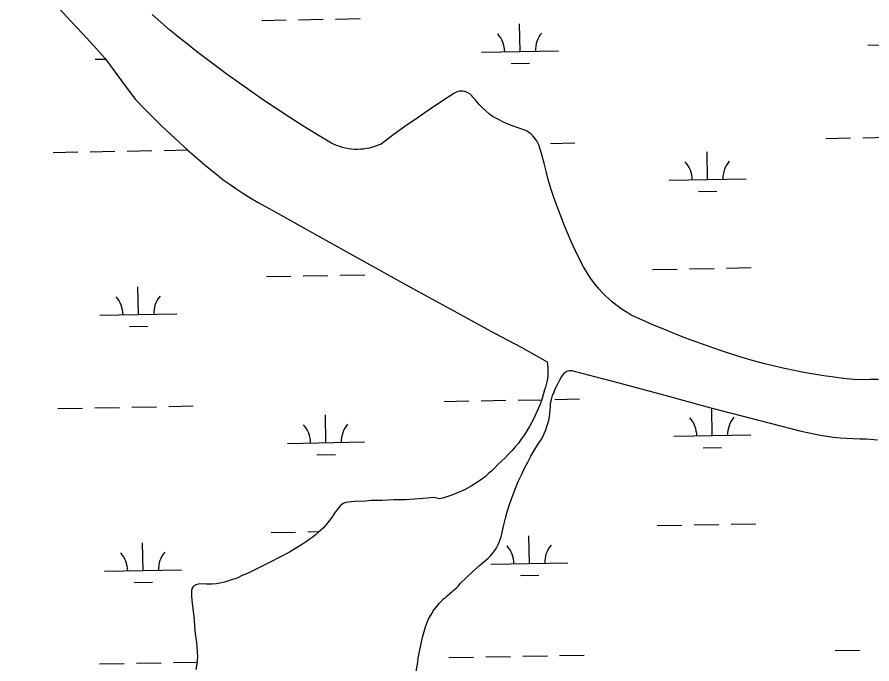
# Model space of a CAD drawing. Extents: x 3957609 to 3995875, y 234277 to 260273.
# Drawn here: x 3986031 to 3987141, y 254352 to 255192 of the extents above; entities that cross this region are included whole.
import ezdxf

# ---------------------------------------------------------------- set-up
doc = ezdxf.new("R2010")
doc.units = 0
for name, color, linetype in [('V-GRID-MAJR', 7, 'Continuous'), ('V-TOPO-SHOR', 7, 'Continuous'), ('V-WETL-SWMP', 7, 'Continuous')]:
    doc.layers.add(name, color=color, linetype=linetype)

msp = doc.modelspace()

# ---------------------------------------------------------------- linework, layer by layer
at = {"layer": 'V-GRID-MAJR'}
msp.add_spline([(3961591.061, 254847.703), (3966908.859, 254947.105), (3972226.642, 255047.279), (3977544.411, 255148.228), (3982862.165, 255249.95), (3988179.905, 255352.445), (3993497.629, 255455.714), (3993497.63, 255455.714)], degree=3, dxfattribs=at)
at = {"layer": 'V-TOPO-SHOR'}
for points in [[(3986086.072, 255202.944), (3986101.067, 255187.123), (3986115.92, 255171.167), (3986130.624, 255155.074), (3986145.179, 255138.845), (3986158.284, 255120.831), (3986171.556, 255102.94), (3986184.992, 255085.171), (3986196.07, 255073.68), (3986207.307, 255062.346), (3986218.705, 255051.173), (3986230.259, 255040.163), (3986241.97, 255029.316), (3986253.83, 255018.636), (3986265.841, 255008.126), (3986278, 254997.787), (3986290.305, 254987.621), (3986298.921, 254981.08), (3986307.688, 254974.741), (3986316.601, 254968.607), (3986325.653, 254962.687), (3986334.843, 254956.977), (3986344.163, 254951.482), (3986353.606, 254946.206), (3986363.173, 254941.154), (3986420.584, 254908.912), (3986478.1, 254876.863), (3986535.725, 254845.002), (3986593.454, 254813.334), (3986651.287, 254781.859), (3986668.544, 254772.813), (3986685.7, 254763.574), (3986702.747, 254754.145), (3986719.69, 254744.521)], [(3986469.456, 255020.455), (3986465.527, 255020.752), (3986461.622, 255021.262), (3986457.749, 255021.989), (3986453.926, 255022.925), (3986450.155, 255024.071), (3986446.456, 255025.423), (3986442.838, 255026.978), (3986439.309, 255028.729), (3986418.946, 255040.855), (3986402.138, 255051.248), (3986385.459, 255061.849), (3986368.913, 255072.656), (3986352.502, 255083.668), (3986336.231, 255094.883), (3986320.099, 255106.301), (3986304.11, 255117.915), (3986276.161, 255138.62), (3986264.182, 255147.683), (3986252.335, 255156.919), (3986240.62, 255166.321), (3986229.043, 255175.892), (3986217.601, 255185.626), (3986206.302, 255195.522)], [(3986623.242, 255088.09), (3986622.032, 255089.683), (3986620.651, 255091.131), (3986619.119, 255092.417), (3986617.454, 255093.527), (3986615.677, 255094.447), (3986613.809, 255095.162), (3986611.873, 255095.667), (3986609.893, 255095.954), (3986607.894, 255096.02), (3986605.899, 255095.864), (3986603.933, 255095.489), (3986602.023, 255094.897), (3986600.188, 255094.099), (3986598.455, 255093.101), (3986582.37, 255082.622), (3986566.408, 255071.954), (3986550.573, 255061.099), (3986534.867, 255050.061), (3986519.292, 255038.837), (3986503.848, 255027.432), (3986500.251, 255025.824), (3986496.573, 255024.418), (3986492.821, 255023.215), (3986489.012, 255022.22), (3986485.151, 255021.438), (3986481.252, 255020.868), (3986477.33, 255020.514), (3986473.394, 255020.377), (3986469.456, 255020.455)], [(3986914.197, 254769.888), (3986899.74, 254775.293), (3986885.361, 254780.896), (3986871.062, 254786.7), (3986856.843, 254792.701), (3986842.71, 254798.898), (3986828.662, 254805.292), (3986823.542, 254808.329), (3986818.535, 254811.552), (3986813.653, 254814.956), (3986808.895, 254818.536), (3986804.273, 254822.29), (3986799.792, 254826.208), (3986795.456, 254830.29), (3986791.272, 254834.527), (3986787.248, 254838.914), (3986783.385, 254843.446), (3986779.693, 254848.115), (3986776.172, 254852.918), (3986772.832, 254857.845), (3986769.674, 254862.892), (3986766.7, 254868.051), (3986763.919, 254873.314), (3986756.006, 254889.731), (3986750.881, 254900.878), (3986745.96, 254912.12), (3986741.248, 254923.447), (3986736.74, 254934.861), (3986732.445, 254946.354), (3986728.36, 254957.923), (3986724.487, 254969.566), (3986720.827, 254981.276), (3986718.466, 254991.971), (3986715.816, 255002.598), (3986712.877, 255013.149), (3986709.653, 255023.619), (3986708.715, 255026.304), (3986707.564, 255028.905), (3986706.208, 255031.403), (3986704.654, 255033.787), (3986702.915, 255036.038), (3986701.002, 255038.141), (3986698.926, 255040.085), (3986696.698, 255041.854), (3986694.336, 255043.439), (3986691.854, 255044.832), (3986689.269, 255046.018), (3986676.803, 255050.202), (3986669.848, 255052.917), (3986663.004, 255055.897), (3986656.274, 255059.137), (3986649.675, 255062.629), (3986644.838, 255066.399), (3986640.165, 255070.368), (3986635.661, 255074.53), (3986631.334, 255078.876), (3986627.19, 255083.398), (3986623.242, 255088.09)], [(3987149.863, 254721.651), (3987139.131, 254721.338), (3987128.397, 254721.256), (3987117.664, 254721.41), (3987104.723, 254722.821), (3987091.806, 254724.445), (3987078.916, 254726.28), (3987066.06, 254728.326), (3987053.24, 254730.585), (3987040.456, 254733.053), (3987027.716, 254735.731), (3987015.022, 254738.619), (3987002.378, 254741.716), (3986987.522, 254745.902), (3986972.727, 254750.291), (3986957.994, 254754.884), (3986943.326, 254759.685), (3986928.726, 254764.684), (3986914.197, 254769.888)], [(3986719.69, 254744.521), (3986720.229, 254740.849), (3986720.569, 254737.153), (3986720.708, 254733.444), (3986720.649, 254729.733), (3986720.389, 254726.028), (3986719.928, 254722.346), (3986719.273, 254718.692), (3986718.421, 254715.079), (3986717.372, 254711.518), (3986716.137, 254708.018), (3986714.417, 254701.792), (3986712.486, 254695.632), (3986710.345, 254689.539), (3986707.998, 254683.522), (3986705.451, 254677.589), (3986702.7, 254671.746), (3986699.753, 254665.999), (3986696.612, 254660.359), (3986693.279, 254654.825), (3986689.763, 254649.41), (3986686.062, 254644.118), (3986682.185, 254638.953), (3986678.134, 254633.925), (3986673.914, 254629.037), (3986669.531, 254624.296), (3986664.988, 254619.706), (3986660.29, 254615.274), (3986655.447, 254611.004), (3986651.635, 254606.945), (3986647.672, 254603.033), (3986643.562, 254599.277), (3986639.313, 254595.681), (3986634.928, 254592.249), (3986630.416, 254588.984), (3986625.781, 254585.898), (3986621.034, 254582.987), (3986616.18, 254580.262), (3986611.224, 254577.722), (3986606.176, 254575.373), (3986601.042, 254573.221), (3986595.827, 254571.263), (3986590.544, 254569.508), (3986585.196, 254567.953), (3986579.796, 254566.606)], [(3986606.508, 254456.323), (3986614.648, 254464.373), (3986622.992, 254472.213), (3986631.536, 254479.836), (3986643.015, 254489.615), (3986645.604, 254492.163), (3986648.033, 254494.862), (3986650.29, 254497.709), (3986652.364, 254500.687), (3986654.255, 254503.789), (3986655.948, 254507.001), (3986657.439, 254510.312), (3986658.726, 254513.708), (3986659.799, 254517.177), (3986663.258, 254532.795), (3986665.435, 254541.257), (3986667.823, 254549.662), (3986670.422, 254558.006), (3986673.227, 254566.28), (3986676.242, 254574.48), (3986679.46, 254582.605), (3986682.882, 254590.645), (3986686.503, 254598.597), (3986690.322, 254606.456), (3986694.338, 254614.215), (3986698.547, 254621.873), (3986702.948, 254629.422), (3986707.536, 254636.858), (3986712.307, 254644.178), (3986714.345, 254648.075), (3986716.192, 254652.064), (3986717.847, 254656.14), (3986719.305, 254660.287), (3986720.563, 254664.502), (3986721.616, 254668.77), (3986722.463, 254673.085), (3986723.102, 254677.437), (3986723.532, 254681.814), (3986723.754, 254686.205), (3986723.762, 254690.602), (3986725.161, 254695.607), (3986726.772, 254700.551), (3986728.589, 254705.419), (3986730.612, 254710.207), (3986732.839, 254714.903), (3986735.259, 254719.503), (3986737.875, 254723.996), (3986740.676, 254728.373), (3986741.643, 254729.61), (3986742.771, 254730.699), (3986744.041, 254731.625), (3986745.426, 254732.365), (3986746.898, 254732.907), (3986748.432, 254733.241), (3986749.997, 254733.36), (3986751.563, 254733.262), (3986753.101, 254732.948), (3986812.874, 254717.15), (3986872.563, 254701.034), (3986932.166, 254684.603), (3987049.439, 254654.549), (3987057.766, 254652.548), (3987066.144, 254650.766), (3987074.566, 254649.21), (3987083.026, 254647.876), (3987091.519, 254646.766), (3987100.039, 254645.884), (3987108.579, 254645.226), (3987117.131, 254644.796), (3987125.694, 254644.593), (3987134.259, 254644.616), (3987148.751, 254642.932)], [(3986579.796, 254566.606), (3986574.36, 254567.955), (3986571.067, 254568.008), (3986563.979, 254567.466), (3986553.09, 254566.323), (3986535.778, 254565.121), (3986520.295, 254565.041), (3986505.134, 254564.461), (3986490.966, 254564.195), (3986484.039, 254563.648), (3986469.376, 254563.226), (3986465.417, 254562.796), (3986458.151, 254561.596), (3986454.671, 254560.335), (3986451.335, 254557.754), (3986448.488, 254554.836), (3986446.465, 254551.905), (3986444.112, 254548.976), (3986439.723, 254542.296), (3986434.674, 254535.625), (3986428.967, 254528.963), (3986425.788, 254525.885), (3986422.112, 254522.651), (3986418.108, 254519.424), (3986415.767, 254517.318), (3986411.604, 254514.423), (3986408.267, 254511.84), (3986404.442, 254509.432), (3986401.939, 254507.496), (3986384.814, 254497.397), (3986371.522, 254490.201), (3986361.559, 254485.091), (3986358.073, 254483.5), (3986354.749, 254481.577), (3986337.478, 254472.799), (3986330.509, 254469.616), (3986323.548, 254466.763), (3986316.742, 254463.581), (3986309.785, 254461.058), (3986300.682, 254458.24), (3986290.106, 254456.106), (3986284.499, 254455.536), (3986276.921, 254455.493), (3986272.811, 254455.891), (3986266.55, 254455.661), (3986263.072, 254454.566), (3986260.414, 254453.126), (3986258.393, 254450.359), (3986257.522, 254447.408), (3986257.565, 254439.83), (3986258.401, 254430.43), (3986260.603, 254413.759), (3986262.538, 254390.838), (3986263.111, 254385.556), (3986264.006, 254379.779), (3986264.567, 254373.676), (3986265.194, 254361.478), (3986264.385, 254352.268), (3986263.443, 254344.873)], [(3986561.462, 254400.066), (3986564.044, 254406.941), (3986565.925, 254411.193), (3986569.98, 254417.55), (3986572.181, 254421.302), (3986579.245, 254430.411), (3986585.106, 254436.41), (3986587.611, 254438.511), (3986589.786, 254440.619), (3986596.296, 254446.111), (3986599.465, 254448.53), (3986601.808, 254450.799), (3986604.322, 254453.558), (3986606.508, 254456.323)], [(3986548.594, 254337.524), (3986551.5, 254354.277), (3986552.242, 254359.37), (3986556.371, 254380.551), (3986558.136, 254387.932), (3986561.462, 254400.066)]]:
    msp.add_lwpolyline(points, dxfattribs=at)
at = {"layer": 'V-WETL-SWMP'}
for p, q in [((3986217.601, 255185.625), (3986206.301, 255195.522)), ((3986229.042, 255175.891), (3986217.601, 255185.625)), ((3986348.788, 255187.958), (3986380.782, 255188.539)), ((3986396.78, 255188.83), (3986428.774, 255189.412)), ((3986444.772, 255189.703), (3986476.766, 255190.285)), ((3986240.62, 255166.321), (3986229.042, 255175.891)), ((3986684.42, 255147.623), (3986683.766, 255183.617)), ((3986252.335, 255156.918), (3986240.62, 255166.321)), ((3986264.182, 255147.683), (3986252.335, 255156.918)), ((3987136.254, 255155.839), (3987236.237, 255157.657)), ((3986276.161, 255138.62), (3986264.182, 255147.683)), ((3986634.429, 255146.714), (3986734.412, 255148.532)), ((3986132.604, 255137.589), (3986145.917, 255137.831)), ((3986304.111, 255117.915), (3986276.161, 255138.62)), ((3986672.703, 255131.976), (3986696.699, 255132.413)), ((3986320.1, 255106.3), (3986304.111, 255117.915)), ((3986336.231, 255094.884), (3986320.1, 255106.3)), ((3986605.899, 255095.864), (3986603.934, 255095.489)), ((3986607.894, 255096.02), (3986605.899, 255095.864)), ((3986609.893, 255095.954), (3986607.894, 255096.02)), ((3986611.873, 255095.667), (3986609.893, 255095.954)), ((3986613.809, 255095.162), (3986611.873, 255095.667)), ((3986352.503, 255083.669), (3986336.231, 255094.884)), ((3986598.454, 255093.102), (3986582.369, 255082.622)), ((3986600.188, 255094.099), (3986598.454, 255093.102)), ((3986602.023, 255094.898), (3986600.188, 255094.099)), ((3986603.934, 255095.489), (3986602.023, 255094.898)), ((3986615.677, 255094.446), (3986613.809, 255095.162)), ((3986617.455, 255093.528), (3986615.677, 255094.446)), ((3986619.12, 255092.418), (3986617.455, 255093.528)), ((3986620.651, 255091.131), (3986619.12, 255092.418)), ((3986622.031, 255089.683), (3986620.651, 255091.131)), ((3986623.242, 255088.09), (3986622.031, 255089.683)), ((3986627.191, 255083.398), (3986623.242, 255088.09)), ((3986368.913, 255072.657), (3986352.503, 255083.669)), ((3986582.369, 255082.622), (3986566.408, 255071.954)), ((3986631.333, 255078.876), (3986627.191, 255083.398)), ((3986635.66, 255074.53), (3986631.333, 255078.876)), ((3986640.165, 255070.369), (3986635.66, 255074.53)), ((3986385.459, 255061.849), (3986368.913, 255072.657)), ((3986566.408, 255071.954), (3986550.573, 255061.1)), ((3986644.839, 255066.4), (3986640.165, 255070.369)), ((3986649.676, 255062.63), (3986644.839, 255066.4)), ((3986656.275, 255059.137), (3986649.676, 255062.63)), ((3986402.137, 255051.248), (3986385.459, 255061.849)), ((3986418.946, 255040.855), (3986402.137, 255051.248)), ((3986550.573, 255061.1), (3986534.867, 255050.06)), ((3986663.003, 255055.898), (3986656.275, 255059.137)), ((3986669.849, 255052.918), (3986663.003, 255055.898)), ((3986676.804, 255050.201), (3986669.849, 255052.918)), ((3986439.309, 255028.729), (3986418.946, 255040.855)), ((3986534.867, 255050.06), (3986519.291, 255038.838)), ((3986689.27, 255046.018), (3986676.804, 255050.201)), ((3986691.855, 255044.831), (3986689.27, 255046.018)), ((3986694.337, 255043.44), (3986691.855, 255044.831)), ((3986696.698, 255041.855), (3986694.337, 255043.44)), ((3986698.925, 255040.085), (3986696.698, 255041.855)), ((3986701.002, 255038.142), (3986698.925, 255040.085)), ((3986519.291, 255038.838), (3986503.848, 255027.433)), ((3986702.916, 255036.038), (3986701.002, 255038.142)), ((3986704.655, 255033.787), (3986702.916, 255036.038)), ((3986706.208, 255031.404), (3986704.655, 255033.787)), ((3986707.564, 255028.904), (3986706.208, 255031.404)), ((3987081.602, 255034.754), (3987113.597, 255035.336)), ((3987129.594, 255035.627), (3987161.589, 255036.208)), ((3986125.944, 255017.377), (3986157.939, 255017.959)), ((3986173.936, 255018.25), (3986205.931, 255018.832)), ((3986221.928, 255019.122), (3986252.67, 255019.681)), ((3986442.837, 255026.978), (3986439.309, 255028.729)), ((3986446.457, 255025.424), (3986442.837, 255026.978)), ((3986450.156, 255024.072), (3986446.457, 255025.424)), ((3986453.925, 255022.925), (3986450.156, 255024.072)), ((3986457.75, 255021.988), (3986453.925, 255022.925)), ((3986461.622, 255021.262), (3986457.75, 255021.988)), ((3986465.528, 255020.751), (3986461.622, 255021.262)), ((3986469.455, 255020.455), (3986465.528, 255020.751)), ((3986473.394, 255020.376), (3986469.455, 255020.455)), ((3986477.33, 255020.514), (3986473.394, 255020.376)), ((3986481.253, 255020.868), (3986477.33, 255020.514)), ((3986485.151, 255021.438), (3986481.253, 255020.868)), ((3986489.011, 255022.221), (3986485.151, 255021.438)), ((3986492.822, 255023.215), (3986489.011, 255022.221)), ((3986496.573, 255024.418), (3986492.822, 255023.215)), ((3986500.252, 255025.825), (3986496.573, 255024.418)), ((3986503.848, 255027.433), (3986500.252, 255025.825)), ((3986708.716, 255026.303), (3986707.564, 255028.904)), ((3986709.654, 255023.618), (3986708.716, 255026.303)), ((3986712.877, 255013.15), (3986709.654, 255023.618)), ((3986723.753, 255028.247), (3986755.748, 255028.829)), ((3986077.952, 255016.505), (3986109.947, 255017.086)), ((3986715.816, 255002.599), (3986712.877, 255013.15)), ((3986927.958, 254981.21), (3986927.304, 255017.204)), ((3986718.466, 254991.972), (3986715.816, 255002.599)), ((3986720.828, 254981.277), (3986718.466, 254991.972)), ((3986724.487, 254969.565), (3986720.828, 254981.277)), ((3986877.966, 254980.301), (3986977.95, 254982.119)), ((3986728.36, 254957.923), (3986724.487, 254969.565)), ((3986916.241, 254965.563), (3986940.237, 254966)), ((3986732.445, 254946.353), (3986728.36, 254957.923)), ((3986736.741, 254934.86), (3986732.445, 254946.353)), ((3986741.247, 254923.447), (3986736.741, 254934.86)), ((3986745.96, 254912.119), (3986741.247, 254923.447)), ((3986750.881, 254900.879), (3986745.96, 254912.119)), ((3986756.006, 254889.731), (3986750.881, 254900.879)), ((3986763.92, 254873.315), (3986756.006, 254889.731)), ((3986766.701, 254868.051), (3986763.92, 254873.315)), ((3986769.673, 254862.892), (3986766.701, 254868.051)), ((3986772.832, 254857.845), (3986769.673, 254862.892)), ((3986856.661, 254864.462), (3986888.655, 254865.044)), ((3986904.653, 254865.335), (3986936.648, 254865.917)), ((3986952.645, 254866.208), (3986984.64, 254866.789)), ((3986354.836, 254855.338), (3986386.83, 254855.919)), ((3986402.828, 254856.21), (3986434.822, 254856.792)), ((3986450.82, 254857.083), (3986482.815, 254857.665)), ((3986776.173, 254852.917), (3986772.832, 254857.845)), ((3986779.693, 254848.115), (3986776.173, 254852.917)), ((3986188.643, 254805.878), (3986187.989, 254841.872)), ((3986783.386, 254843.445), (3986779.693, 254848.115)), ((3986787.248, 254838.914), (3986783.386, 254843.445)), ((3986791.273, 254834.527), (3986787.248, 254838.914)), ((3986795.456, 254830.29), (3986791.273, 254834.527)), ((3986799.791, 254826.209), (3986795.456, 254830.29)), ((3986804.273, 254822.29), (3986799.791, 254826.209)), ((3986808.895, 254818.537), (3986804.273, 254822.29)), ((3986813.652, 254814.956), (3986808.895, 254818.537)), ((3986818.536, 254811.552), (3986813.652, 254814.956)), ((3986823.542, 254808.329), (3986818.536, 254811.552)), ((3986828.663, 254805.291), (3986823.542, 254808.329)), ((3986138.652, 254804.969), (3986238.635, 254806.787)), ((3986842.71, 254798.898), (3986828.663, 254805.291)), ((3986856.843, 254792.701), (3986842.71, 254798.898)), ((3986176.926, 254790.232), (3986200.922, 254790.668)), ((3986871.062, 254786.7), (3986856.843, 254792.701)), ((3986885.362, 254780.897), (3986871.062, 254786.7)), ((3986899.741, 254775.293), (3986885.362, 254780.897)), ((3986914.197, 254769.889), (3986899.741, 254775.293)), ((3986928.726, 254764.685), (3986914.197, 254769.889)), ((3986943.326, 254759.684), (3986928.726, 254764.685)), ((3986957.994, 254754.885), (3986943.326, 254759.684)), ((3986972.727, 254750.291), (3986957.994, 254754.885)), ((3986987.522, 254745.901), (3986972.727, 254750.291)), ((3987002.377, 254741.716), (3986987.522, 254745.901)), ((3987015.022, 254738.62), (3987002.377, 254741.716)), ((3987027.716, 254735.732), (3987015.022, 254738.62)), ((3987040.456, 254733.053), (3987027.716, 254735.732)), ((3987053.239, 254730.584), (3987040.456, 254733.053)), ((3987066.06, 254728.326), (3987053.239, 254730.584)), ((3987078.916, 254726.279), (3987066.06, 254728.326)), ((3987091.805, 254724.444), (3987078.916, 254726.279)), ((3987104.722, 254722.82), (3987091.805, 254724.444)), ((3987117.664, 254721.41), (3987104.722, 254722.82)), ((3987128.398, 254721.257), (3987117.664, 254721.41)), ((3987139.132, 254721.338), (3987128.398, 254721.257)), ((3987149.862, 254721.652), (3987139.132, 254721.338)), ((3986729.801, 254695.627), (3986761.796, 254696.209)), ((3986131.992, 254684.757), (3986163.987, 254685.339)), ((3986179.984, 254685.63), (3986211.979, 254686.212)), ((3986227.976, 254686.502), (3986259.971, 254687.084)), ((3986585.825, 254693.009), (3986617.82, 254693.591)), ((3986633.817, 254693.882), (3986665.812, 254694.464)), ((3986681.809, 254694.755), (3986712.372, 254695.31)), ((3986084, 254683.885), (3986115.995, 254684.466)), ((3986432.181, 254639.465), (3986431.527, 254675.459)), ((3986934.006, 254648.59), (3986933.357, 254684.299)), ((3986382.189, 254638.556), (3986482.173, 254640.374)), ((3986884.014, 254647.681), (3986983.998, 254649.499)), ((3986922.289, 254632.943), (3986946.285, 254633.38)), ((3986420.464, 254623.819), (3986444.46, 254624.255)), ((3986862.709, 254531.842), (3986894.704, 254532.424)), ((3986910.701, 254532.715), (3986942.696, 254533.297)), ((3986958.693, 254533.588), (3986990.688, 254534.169)), ((3986360.884, 254522.718), (3986392.878, 254523.299)), ((3986408.876, 254523.59), (3986423.48, 254523.856)), ((3986696.517, 254482.383), (3986695.862, 254518.377)), ((3986194.691, 254473.258), (3986194.037, 254509.252)), ((3986144.7, 254472.349), (3986244.683, 254474.167)), ((3986646.525, 254481.474), (3986746.508, 254483.292)), ((3986684.799, 254466.736), (3986708.795, 254467.173)), ((3986182.974, 254457.611), (3986206.97, 254458.048)), ((3986687.857, 254362.135), (3986719.852, 254362.716)), ((3986735.849, 254363.007), (3986767.844, 254363.589)), ((3987093.698, 254369.514), (3987125.693, 254370.096)), ((3986138.04, 254352.137), (3986170.035, 254352.719)), ((3986186.032, 254353.01), (3986218.027, 254353.592)), ((3986234.024, 254353.882), (3986264.576, 254354.438)), ((3986591.873, 254360.389), (3986623.868, 254360.971)), ((3986639.865, 254361.262), (3986671.86, 254361.844))]:
    msp.add_line(p, q, dxfattribs=at)
for points in [[(3986086.071, 255202.943), (3986101.068, 255187.123), (3986115.92, 255171.166), (3986130.624, 255155.073), (3986145.179, 255138.845), (3986158.284, 255120.831), (3986171.555, 255102.939), (3986184.993, 255085.172), (3986196.07, 255073.68), (3986207.308, 255062.347), (3986218.705, 255051.173), (3986230.259, 255040.163), (3986241.969, 255029.316), (3986253.83, 255018.637), (3986265.842, 255008.126), (3986278.001, 254997.787), (3986290.305, 254987.621), (3986298.921, 254981.079), (3986307.688, 254974.741), (3986316.601, 254968.608), (3986325.654, 254962.686), (3986334.842, 254956.976), (3986344.162, 254951.482)], [(3986344.162, 254951.482), (3986353.607, 254946.207), (3986363.173, 254941.154), (3986420.584, 254908.913), (3986478.101, 254876.863), (3986535.725, 254845.003), (3986593.454, 254813.335), (3986651.287, 254781.858), (3986668.544, 254772.813), (3986685.699, 254763.574), (3986702.748, 254754.144), (3986719.691, 254744.522), (3986720.229, 254740.849), (3986720.569, 254737.153), (3986720.708, 254733.443), (3986720.648, 254729.732), (3986720.388, 254726.029), (3986719.929, 254722.345), (3986719.272, 254718.692), (3986718.42, 254715.079), (3986717.373, 254711.517), (3986716.137, 254708.017), (3986714.416, 254701.793), (3986712.485, 254695.631), (3986710.345, 254689.538), (3986707.999, 254683.522), (3986705.45, 254677.589), (3986702.7, 254671.746), (3986699.753, 254666), (3986696.612, 254660.358), (3986693.28, 254654.826), (3986689.763, 254649.41), (3986686.063, 254644.118), (3986682.185, 254638.954), (3986678.134, 254633.925), (3986673.914, 254629.037), (3986669.53, 254624.296), (3986664.988, 254619.706), (3986660.291, 254615.274), (3986655.447, 254611.004), (3986651.635, 254606.945), (3986647.672, 254603.034), (3986643.562, 254599.278), (3986639.312, 254595.68), (3986634.928, 254592.248), (3986630.416, 254588.985), (3986625.782, 254585.897), (3986621.035, 254582.987), (3986616.18, 254580.261), (3986611.224, 254577.722), (3986606.176, 254575.374), (3986601.041, 254573.22), (3986595.828, 254571.263), (3986590.544, 254569.507), (3986585.197, 254567.954), (3986579.795, 254566.605), (3986574.361, 254567.956), (3986571.068, 254568.009), (3986563.978, 254567.465), (3986553.09, 254566.323), (3986535.777, 254565.12), (3986520.295, 254565.041), (3986505.134, 254564.462), (3986490.966, 254564.196), (3986484.04, 254563.649), (3986469.375, 254563.227), (3986465.416, 254562.797), (3986458.15, 254561.597), (3986454.671, 254560.335), (3986451.335, 254557.754), (3986448.489, 254554.835), (3986446.465, 254551.904), (3986444.112, 254548.977), (3986439.722, 254542.296), (3986434.674, 254535.625), (3986428.967, 254528.964), (3986425.788, 254525.886), (3986422.112, 254522.652), (3986418.108, 254519.423), (3986415.768, 254517.319), (3986411.604, 254514.422), (3986408.268, 254511.841), (3986404.442, 254509.432), (3986401.94, 254507.496), (3986384.814, 254497.397), (3986371.522, 254490.2), (3986361.558, 254485.091), (3986358.074, 254483.5), (3986354.749, 254481.577), (3986337.479, 254472.798), (3986330.51, 254469.616), (3986323.547, 254466.764), (3986316.743, 254463.58), (3986309.786, 254461.057), (3986300.682, 254458.24), (3986290.107, 254456.105), (3986284.498, 254455.536), (3986276.922, 254455.494), (3986272.811, 254455.89), (3986266.549, 254455.661), (3986263.073, 254454.565)], [(3986719.305, 254660.288), (3986720.562, 254664.502), (3986721.615, 254668.771), (3986722.463, 254673.086), (3986723.103, 254677.437), (3986723.533, 254681.813), (3986723.753, 254686.205), (3986723.762, 254690.602), (3986725.161, 254695.608), (3986726.772, 254700.55), (3986728.59, 254705.419), (3986730.613, 254710.207), (3986732.838, 254714.904), (3986735.259, 254719.503), (3986737.874, 254723.996), (3986740.676, 254728.373), (3986741.643, 254729.609), (3986742.772, 254730.7), (3986744.041, 254731.625), (3986745.425, 254732.365), (3986746.898, 254732.908), (3986748.432, 254733.242), (3986749.997, 254733.36), (3986751.564, 254733.262), (3986753.102, 254732.948), (3986812.875, 254717.149), (3986872.564, 254701.035), (3986932.167, 254684.604), (3987049.438, 254654.549), (3987057.766, 254652.547), (3987066.144, 254650.767), (3987074.566, 254649.21), (3987083.026, 254647.876), (3987091.519, 254646.767), (3987100.038, 254645.884), (3987108.578, 254645.227), (3987117.132, 254644.796), (3987125.694, 254644.593), (3987134.259, 254644.616), (3987148.75, 254642.933)], [(3986548.595, 254337.525), (3986551.501, 254354.277), (3986552.242, 254359.371), (3986556.371, 254380.55), (3986558.137, 254387.932), (3986561.462, 254400.066), (3986564.044, 254406.941), (3986565.924, 254411.193), (3986569.979, 254417.551), (3986572.181, 254421.303), (3986579.245, 254430.412), (3986585.106, 254436.411), (3986587.61, 254438.512), (3986589.785, 254440.618), (3986596.297, 254446.112), (3986599.465, 254448.531), (3986601.807, 254450.799), (3986604.322, 254453.558), (3986606.508, 254456.323), (3986614.648, 254464.374), (3986622.993, 254472.214), (3986631.537, 254479.836), (3986643.016, 254489.616), (3986645.605, 254492.162), (3986648.033, 254494.863), (3986650.289, 254497.708), (3986652.365, 254500.687), (3986654.254, 254503.789), (3986655.948, 254507.001), (3986657.44, 254510.312), (3986658.726, 254513.708), (3986659.799, 254517.177), (3986663.258, 254532.795), (3986665.435, 254541.258), (3986667.823, 254549.663), (3986670.421, 254558.005), (3986673.228, 254566.28), (3986676.242, 254574.481), (3986679.46, 254582.605), (3986682.881, 254590.645), (3986686.503, 254598.597), (3986690.322, 254606.456), (3986694.338, 254614.216), (3986698.547, 254621.873), (3986702.947, 254629.422), (3986707.535, 254636.859), (3986712.308, 254644.178), (3986714.345, 254648.075), (3986716.193, 254652.065), (3986717.848, 254656.139), (3986719.305, 254660.288)], [(3986263.073, 254454.565), (3986260.414, 254453.125), (3986258.393, 254450.358), (3986257.522, 254447.408), (3986257.565, 254439.831), (3986258.401, 254430.43), (3986260.603, 254413.76), (3986262.538, 254390.837), (3986263.112, 254385.557), (3986264.007, 254379.779), (3986264.567, 254373.676), (3986265.194, 254361.478), (3986264.386, 254352.269), (3986263.444, 254344.873)]]:
    msp.add_lwpolyline(points, dxfattribs=at)
for centre, start, end in [((3986629.178, 255147.093), 0.269879, 41.813537), ((3986739.646, 255149.102), 140.269876, 181.813534), ((3986872.716, 254980.68), 0.269879, 41.813537), ((3986983.183, 254982.689), 140.269876, 181.813534), ((3986243.869, 254807.357), 140.269876, 181.813534), ((3986133.401, 254805.349), 0.269879, 41.813537), ((3986487.406, 254640.944), 140.269876, 181.813534), ((3986878.764, 254648.06), 0.269879, 41.813537), ((3986989.231, 254650.069), 140.269876, 181.813534), ((3986376.939, 254638.936), 0.269879, 41.813537), ((3986139.449, 254472.729), 0.269879, 41.813537), ((3986249.917, 254474.737), 140.269876, 181.813534), ((3986641.274, 254481.853), 0.269879, 41.813537), ((3986751.742, 254483.862), 140.269876, 181.813534)]:
    msp.add_arc(centre, 35.246, start, end, dxfattribs=at)

doc.saveas('drawing.dxf')
